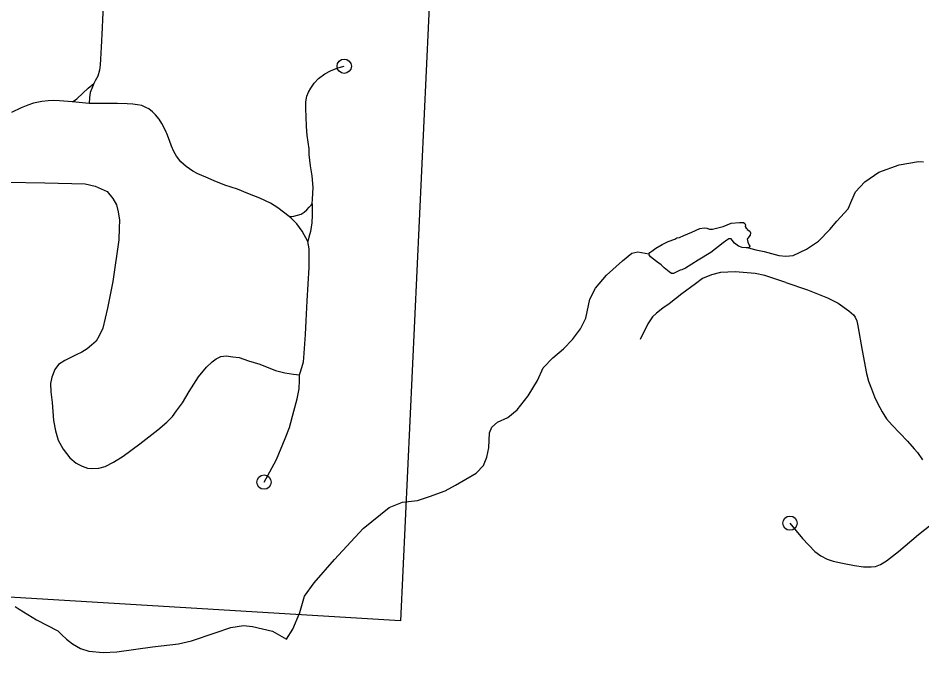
# Model space of a CAD drawing. Extents: x 653372 to 905732, y 627442 to 787275.
# Drawn here: x 690999 to 694158, y 755293 to 757607 of the extents above; entities that cross this region are included whole.
import ezdxf

# ---------------------------------------------------------------- set-up
doc = ezdxf.new("R2010")
doc.units = 0
for name, color, linetype in [('31', 7, 'Continuous'), ('33', 7, 'Continuous'), ('35', 7, 'Continuous'), ('45', 7, 'Continuous'), ('6', 7, 'Continuous')]:
    doc.layers.add(name, color=color, linetype=linetype)

msp = doc.modelspace()

# ---------------------------------------------------------------- linework, layer by layer
at = {"layer": '31'}
for points in [[(693682.4, 756681.8), (693759, 756656.5), (693828.5, 756629), (693865.6, 756610.1), (693902.9, 756583.5), (693919.3, 756569.8), (693924.7, 756561.4), (693930.4, 756548.5), (693934.5, 756531.1), (693949.7, 756444.1), (693964.1, 756364.2), (693971.4, 756337.1), (693981.8, 756310.3), (693993.1, 756282), (694002.7, 756260.8), (694019.9, 756230), (694034.9, 756205.6), (694054.1, 756183.1), (694081.3, 756155.3), (694108.4, 756127), (694131.5, 756100.4), (694142.9, 756087.3), (694159.9, 756062.8)], [(693697.3, 755840.7), (693740.5, 755786.9), (693784.4, 755741.3), (693804.9, 755726.9), (693826.9, 755714.6), (693847.6, 755707.8), (693880.4, 755700.7), (693923, 755692.8), (693954.4, 755688.3), (693980.8, 755687.5), (693995.6, 755689.1), (694013.2, 755695.7), (694034.4, 755708.8), (694076.1, 755741.2), (694146.3, 755801.2), (694234.9, 755870.9), (694265.4, 755895.5)]]:
    msp.add_lwpolyline(points, dxfattribs=at)
msp.add_circle((693697.3, 755840.7), 25, dxfattribs=at)
at = {"layer": '33'}
for points in [[(691296.6, 757641.3), (691295.1, 757603.4), (691293.5, 757573), (691290.3, 757505.8), (691287.5, 757462.7), (691286.2, 757443.3), (691284.5, 757425.3), (691277.9, 757404.4), (691269.5, 757387.4), (691263.9, 757378.6)], [(692027.7, 756957.7), (692028.9, 756974), (692030.5, 757014.6), (692027, 757055.3), (692022, 757090.2), (692017.2, 757129.5), (692016.7, 757150.2), (692010.3, 757196), (692008, 757228.1), (692006.2, 757262.9), (692005.6, 757288.2), (692005.6, 757313.8), (692008.7, 757333.7), (692014.5, 757347.8), (692022.4, 757362.1), (692034.3, 757379), (692049.7, 757395.3), (692071.6, 757412.1), (692091.1, 757422.2), (692117.1, 757433.5), (692139.3, 757438.5)], [(691189.7, 757314.3), (691204.8, 757324.7), (691225.7, 757344.4), (691244.3, 757361.9), (691263.9, 757378.6), (691259.4, 757366.7), (691250.9, 757346.3), (691248.9, 757329.4), (691247.8, 757308.6)], [(691347.3, 757308.3), (691268.7, 757307.9), (691247.8, 757308.6), (691189.7, 757314.3), (691143.7, 757318), (691124.4, 757318.2), (691105, 757317.6), (691082.9, 757314.7), (691053.5, 757308.9), (691033.2, 757302.4), (691010.5, 757292.8), (690976.3, 757277.3)], [(691859.1, 755984.2), (691879.9, 756020.6), (691903.2, 756063.3), (691933, 756136.5), (691948.4, 756175.5), (691962.7, 756232.6), (691975, 756275.6), (691981.6, 756310.9), (691982.5, 756340.8), (691983, 756358.9), (691987.4, 756373.8), (691997, 756405), (691998.3, 756419.2), (692003.8, 756500.2), (692006.1, 756548.2), (692009.7, 756617.7), (692017.2, 756735), (692016.8, 756800.4), (692012, 756825.8), (691991.8, 756861.9), (691973.7, 756887.7), (691955.3, 756906.4), (691946.9, 756912.7), (691906.8, 756943.3), (691881.3, 756959.8), (691844.8, 756977.5), (691802.7, 756993.7), (691766.1, 757008.2), (691722.4, 757022.9), (691685, 757037.5), (691655.4, 757050.2), (691627.4, 757062.8), (691610, 757071.6), (691586.4, 757088.4), (691568.8, 757104.7), (691552.8, 757124.1), (691544.3, 757140.5), (691536.2, 757159.3), (691528.9, 757179.2), (691519.8, 757203.6), (691517.5, 757208), (691510.1, 757222.8), (691501.5, 757238.8), (691492.6, 757253.5), (691480.1, 757268.9), (691469, 757279.1), (691456.3, 757289.3), (691446.2, 757294.7), (691432.2, 757300.7), (691417.3, 757303.9), (691400.8, 757306.3), (691381.2, 757307.3), (691347.3, 757308.3)], [(690959.2, 757033.5), (691093.2, 757031.1), (691234.1, 757026.9), (691268.6, 757019.5), (691310.5, 757000.1), (691330.3, 756975.9), (691343.8, 756953.4), (691349.4, 756929.6), (691354, 756900.3), (691352.4, 756872.7), (691351.2, 756831), (691330.3, 756685.4), (691311.7, 756592.2), (691295.4, 756522.5), (691282.8, 756496.1), (691272, 756477.5), (691255.8, 756463), (691241.2, 756450), (691222.8, 756438.7), (691202, 756429.9), (691162.7, 756409), (691141.1, 756395.5), (691127.9, 756378.5), (691117.7, 756351.3), (691112.3, 756329.4), (691113.8, 756300.2), (691118.2, 756262.7), (691123.4, 756199.5), (691130.2, 756163.8), (691139.4, 756131.2), (691157.4, 756099.1), (691180.9, 756069.2), (691202.4, 756050.4), (691223.4, 756039.6), (691242.1, 756032.7), (691257.8, 756031.4), (691282.3, 756033.1), (691303.7, 756038.7), (691332.6, 756053.6), (691367.1, 756074.7), (691425.2, 756118.7), (691488.1, 756167.2), (691519.6, 756193.9), (691539.1, 756213.8), (691553.1, 756233.1), (691573.7, 756261.6), (691596.9, 756301.1), (691630, 756353), (691657.8, 756386), (691677.3, 756405.2), (691691.8, 756415), (691707.8, 756423.2), (691726.8, 756425.7), (691749.5, 756422.7), (691772.3, 756419.7), (691805.1, 756408.4), (691844.9, 756396.2), (691898.6, 756374.1), (691931.3, 756366.8), (691962.6, 756361.9), (691983, 756358.9)], [(691946.9, 756912.7), (691963, 756914), (691975.9, 756917.6), (691988.5, 756921.8), (691999.4, 756928.3), (692008.9, 756936.2), (692017.3, 756945.2), (692024.3, 756952.8), (692027.7, 756957.7), (692027.2, 756942.7), (692026.8, 756918.2), (692025.7, 756891.1), (692021.9, 756860.3), (692016, 756841.2), (692012, 756825.8)]]:
    msp.add_lwpolyline(points, dxfattribs=at)
for centre in [(692139.3, 757438.5), (691859.1, 755984.2)]:
    msp.add_circle(centre, 25, dxfattribs=at)
at = {"layer": '35'}
for points in [[(693552.7, 756804.1), (693578.1, 756796.2), (693606.8, 756790.2), (693658.1, 756776.9), (693683.2, 756774.6), (693708.4, 756776.8), (693754.8, 756799.1), (693797, 756827.4), (693836.6, 756867.6), (693861.1, 756896.4), (693900.8, 756939.5), (693913.6, 756970.2), (693926.3, 756999.3), (693958.3, 757033.8), (694008.1, 757067.8), (694078.3, 757093.8), (694146.6, 757105), (694164.3, 757104.5)], [(693271.4, 756825.2), (693295.1, 756834.2), (693302.3, 756838.1), (693311, 756839.8), (693326, 756847), (693354.3, 756858.9), (693381.7, 756870.8), (693397, 756873.9), (693406.7, 756872.6), (693415.7, 756868.8), (693425.9, 756868.5), (693463.8, 756878), (693492.2, 756889.9), (693520.3, 756892.6), (693535, 756891.7), (693539.5, 756888.5), (693541.4, 756883.8), (693541.2, 756878.2), (693544.6, 756872.5), (693547.1, 756869.4), (693547.5, 756867.4), (693556.5, 756861.5), (693559.4, 756856.3), (693558.1, 756848.2), (693552.9, 756842.3), (693547.5, 756833.8), (693548.4, 756828.6), (693550.3, 756823), (693555, 756813.2), (693557, 756809), (693555.8, 756805.5), (693552.7, 756804.1), (693544.1, 756803.3)], [(693544.1, 756803.3), (693529.8, 756804.2), (693516.8, 756809.7), (693503.3, 756819.8), (693495, 756830.8), (693492.1, 756834.9), (693487.5, 756835.1), (693483.9, 756834.6), (693476.7, 756830.3), (693464.2, 756821.5), (693420.4, 756787.7), (693376.3, 756760), (693331.7, 756732.8), (693318.8, 756727.1), (693313.7, 756725.7), (693306.4, 756721.8), (693290.4, 756713.7), (693283.3, 756713.4), (693274.8, 756719.7), (693257.4, 756733.5), (693246.6, 756744.5), (693231.1, 756756.2), (693209.2, 756772.1), (693205.3, 756778.9), (693204.4, 756783), (693207.6, 756787.4), (693214.9, 756792.3), (693228.9, 756802.1), (693250.7, 756814.7), (693271.4, 756825.2)], [(691938.1, 755435.7), (691960.1, 755470.3), (691984, 755528.3), (692000, 755585.2), (692034.1, 755632.5), (692105.7, 755713.9), (692205.5, 755821.8), (692296.4, 755896.1), (692342.6, 755914.3), (692395, 755920.5), (692437.6, 755934.1), (692492.6, 755954.1), (692528.4, 755974), (692600.5, 756016), (692625.7, 756042.7), (692637.4, 756071.7), (692644.2, 756104.1), (692647.1, 756156.2), (692655.6, 756176.8), (692675, 756194.5), (692710.7, 756210.4), (692744.1, 756236.8), (692781.7, 756285.8), (692814.7, 756339.7), (692834.3, 756383.5), (692867.9, 756419), (692905.4, 756450.5), (692937.5, 756483.2), (692964.7, 756520.2), (692984, 756557.4), (692997.8, 756623.6), (693017.2, 756662.2), (693056.4, 756708), (693111.4, 756758.5), (693144.8, 756784.9), (693165.8, 756789.5), (693204.4, 756783)], [(690989.6, 755549.8), (691003.3, 755540.4), (691063.8, 755502.7), (691138.3, 755463.7), (691152.8, 755450.3), (691169.3, 755434.8), (691189.7, 755418.3), (691217.1, 755402.5), (691246.7, 755393.7), (691297.3, 755388.2), (691344.1, 755390.8), (691469.7, 755408.9), (691559.6, 755419.2), (691605.7, 755429.7), (691688.1, 755457.1), (691743.4, 755476.4), (691787.4, 755483), (691819.2, 755479.1), (691888.8, 755463.3), (691938.1, 755435.7)]]:
    msp.add_lwpolyline(points, dxfattribs=at)
at = {"layer": '45'}
msp.add_lwpolyline([(693682.4, 756681.8), (693609.7, 756706.6), (693575.3, 756714.3), (693505.3, 756719.9), (693454.3, 756716.9), (693423, 756709.2), (693391, 756695.9), (693366.5, 756677.2), (693318.7, 756643), (693275.5, 756607.7), (693253.1, 756592.6), (693231.2, 756575.4), (693217.1, 756562.6), (693200.6, 756537.7), (693173.5, 756482.5)], dxfattribs=at)
at = {"layer": '6'}
msp.add_lwpolyline([(692080.4, 757784.9), (692441.9, 757772.9), (692336.5, 755499.6), (690429.1, 755614.1), (690424.7, 755497.3), (690354.2, 753803.5), (690338.7, 753445.3)], dxfattribs=at)

doc.saveas('drawing.dxf')
